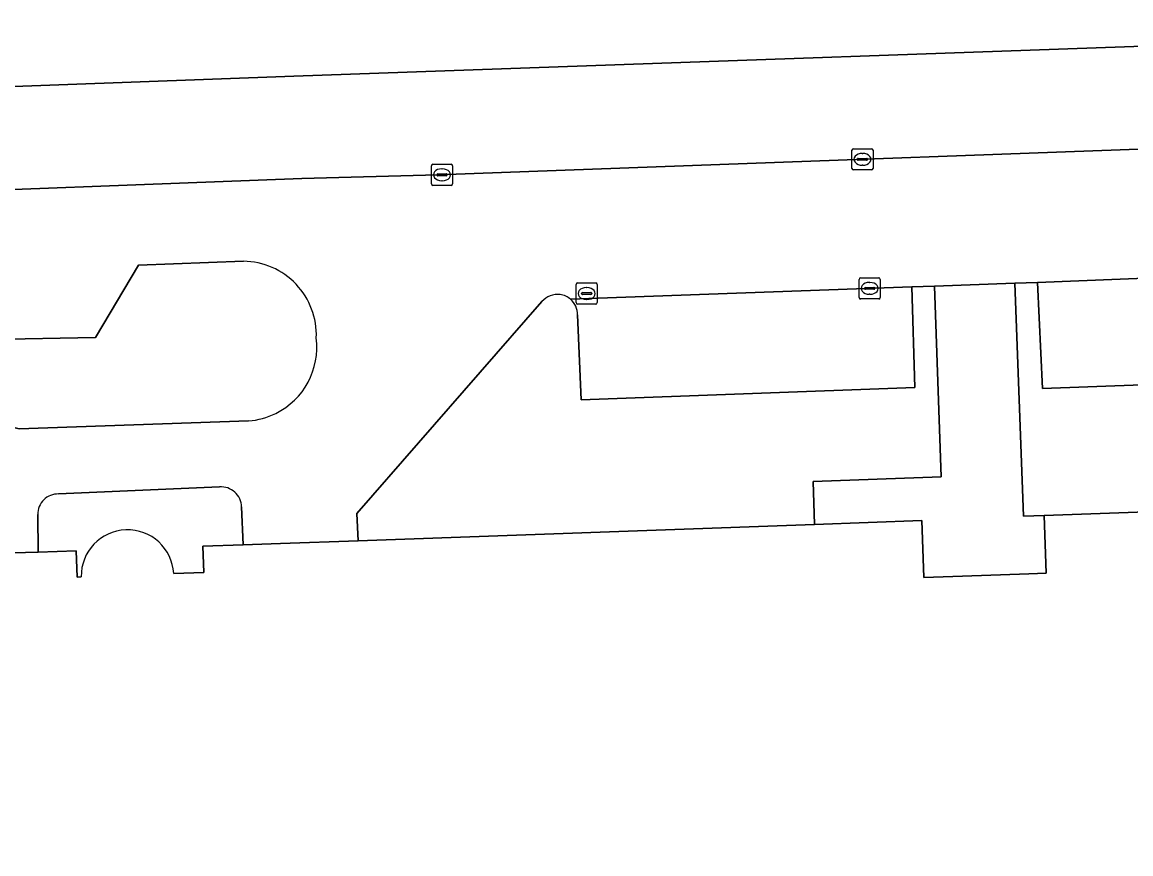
# Model space of a CAD drawing. Extents: x 160554 to 161248, y 385329 to 386506.
# Drawn here: x 160876.9 to 160929.1, y 386395.9 to 386435.2 of the extents above; entities that cross this region are included whole.
import ezdxf

# ---------------------------------------------------------------- set-up
doc = ezdxf.new("R2010")
doc.units = 0
for name, color, linetype in [('IMGEO_Groenvoorziening', 7, 'Continuous'), ('IMGEO_Kolk', 7, 'Continuous'), ('IMGEO_Pand', 7, 'Continuous'), ('IMGEO_Parkeervlak_open', 7, 'Continuous'), ('IMGEO_Rijbaan_lokaal_open', 7, 'Continuous'), ('IMGEO_Voetpad_open', 7, 'Continuous')]:
    doc.layers.add(name, color=color, linetype=linetype)

msp = doc.modelspace()

# ---------------------------------------------------------------- linework, layer by layer
at = {"layer": 'IMGEO_Groenvoorziening'}
for points in [[(160832.564, 386427.954), (160832.415, 386432.441), (160832.662, 386432.449), (160844.831, 386432.859), (160845.815, 386432.892), (160848.916, 386428.833), (160848.974, 386428.529), (160859.611, 386428.949), (160859.87, 386428.958), (160868.522, 386429.265), (160870.523, 386429.336), (160870.398, 386431.926), (160874.728, 386432.054), (160889.661, 386432.6), (160941.272, 386434.425), (160943.281, 386434.512), (160960.041, 386435.154)], [(160901.355, 386421.975), (160892.621, 386411.982), (160892.695, 386410.704), (160914.197, 386411.474), (160914.132, 386413.502), (160920.177, 386413.713), (160919.859, 386422.709), (160918.795, 386422.672), (160918.93, 386417.924), (160903.208, 386417.341), (160903.037, 386421.35)]]:
    msp.add_lwpolyline(points, dxfattribs=at)
for centre, radius, start, end in [((160902.084, 386421.368), 0.949, 82.3031, 140.2108), ((160902.086, 386421.367), 0.949, 49.2327, 82.4563), ((160902.083, 386421.363), 0.954, 359.2011, 49.2285)]:
    msp.add_arc(centre, radius, start, end, dxfattribs=at)
at = {"layer": 'IMGEO_Kolk'}
for p, q in [((160915.963, 386428.26), (160915.963, 386429.112)), ((160916.038, 386429.186), (160916.89, 386429.186)), ((160916.265, 386428.729), (160916.663, 386428.729)), ((160916.451, 386428.966), (160916.476, 386428.966)), ((160916.964, 386429.112), (160916.964, 386428.26)), ((160896.143, 386427.53), (160896.143, 386428.382)), ((160896.218, 386428.456), (160897.07, 386428.456)), ((160896.631, 386428.236), (160896.656, 386428.236)), ((160897.144, 386428.382), (160897.144, 386427.53)), ((160916.222, 386428.68), (160916.222, 386428.692)), ((160916.66, 386428.643), (160916.262, 386428.643)), ((160916.474, 386428.406), (160916.449, 386428.406)), ((160916.706, 386428.692), (160916.706, 386428.68)), ((160896.402, 386427.95), (160896.402, 386427.962)), ((160896.84, 386427.913), (160896.442, 386427.913)), ((160896.445, 386427.999), (160896.843, 386427.999)), ((160896.886, 386427.962), (160896.886, 386427.95)), ((160916.89, 386428.186), (160916.038, 386428.186)), ((160897.07, 386427.456), (160896.218, 386427.456)), ((160896.654, 386427.676), (160896.629, 386427.676)), ((160916.3, 386422.174), (160916.3, 386423.026)), ((160916.375, 386423.1), (160917.227, 386423.1)), ((160917.301, 386423.026), (160917.301, 386422.174)), ((160902.961, 386421.931), (160902.961, 386422.783)), ((160903.036, 386422.857), (160903.888, 386422.857)), ((160903.449, 386422.637), (160903.474, 386422.637)), ((160903.962, 386422.783), (160903.962, 386421.931)), ((160916.559, 386422.594), (160916.559, 386422.606)), ((160916.997, 386422.557), (160916.599, 386422.557)), ((160916.602, 386422.643), (160917, 386422.643)), ((160916.788, 386422.88), (160916.813, 386422.88)), ((160917.043, 386422.606), (160917.043, 386422.594)), ((160903.22, 386422.351), (160903.22, 386422.363)), ((160903.658, 386422.314), (160903.26, 386422.314)), ((160903.263, 386422.4), (160903.661, 386422.4)), ((160903.472, 386422.077), (160903.447, 386422.077)), ((160903.704, 386422.363), (160903.704, 386422.351)), ((160917.227, 386422.1), (160916.375, 386422.1)), ((160916.811, 386422.32), (160916.786, 386422.32)), ((160903.888, 386421.857), (160903.036, 386421.857))]:
    msp.add_line(p, q, dxfattribs=at)
for points in [[(160915.963, 386428.26), (160915.963, 386429.112)], [(160916.038, 386429.186), (160916.89, 386429.186)], [(160916.964, 386429.112), (160916.964, 386428.26)], [(160896.143, 386427.53), (160896.143, 386428.382)], [(160896.218, 386428.456), (160897.07, 386428.456)], [(160897.144, 386428.382), (160897.144, 386427.53)], [(160916.89, 386428.186), (160916.038, 386428.186)], [(160897.07, 386427.456), (160896.218, 386427.456)], [(160916.3, 386422.174), (160916.3, 386423.026)], [(160916.375, 386423.1), (160917.227, 386423.1)], [(160917.301, 386423.026), (160917.301, 386422.174)], [(160902.961, 386421.931), (160902.961, 386422.783)], [(160903.036, 386422.857), (160903.888, 386422.857)], [(160903.962, 386422.783), (160903.962, 386421.931)], [(160917.227, 386422.1), (160916.375, 386422.1)], [(160903.888, 386421.857), (160903.036, 386421.857)]]:
    msp.add_lwpolyline(points, dxfattribs=at)
for centre, radius, start, end in [((160916.04, 386429.11), 0.0765, 91.552, 178.448), ((160916.04, 386429.11), 0.0765, 91.552, 178.448), ((160916.262, 386428.689), 0.0403, 85.8775, 175.7526), ((160916.667, 386428.691), 0.0386, 1.7309, 96.639), ((160916.888, 386429.11), 0.0765, 1.552, 88.448), ((160916.888, 386429.11), 0.0765, 1.552, 88.448), ((160896.22, 386428.38), 0.0765, 91.552, 178.448), ((160896.22, 386428.38), 0.0765, 91.552, 178.448), ((160897.068, 386428.38), 0.0765, 1.552, 88.448), ((160897.068, 386428.38), 0.0765, 1.552, 88.448), ((160916.04, 386428.262), 0.0765, 181.552, 268.448), ((160916.04, 386428.262), 0.0765, 181.552, 268.448), ((160916.259, 386428.679), 0.0366, 178.938, 274.7102), ((160916.663, 386428.686), 0.043, 264.8664, 352.4533), ((160916.888, 386428.262), 0.0765, 271.552, 358.448), ((160916.888, 386428.262), 0.0765, 271.552, 358.448), ((160896.442, 386427.959), 0.0403, 85.8775, 175.7526), ((160896.439, 386427.949), 0.0366, 178.938, 274.7102), ((160896.843, 386427.956), 0.043, 264.8664, 352.4533), ((160896.847, 386427.961), 0.0386, 1.7309, 96.639), ((160896.22, 386427.532), 0.0765, 181.552, 268.448), ((160896.22, 386427.532), 0.0765, 181.552, 268.448), ((160897.068, 386427.532), 0.0765, 271.552, 358.448), ((160897.068, 386427.532), 0.0765, 271.552, 358.448), ((160916.377, 386423.024), 0.0765, 91.552, 178.448), ((160916.377, 386423.024), 0.0765, 91.552, 178.448), ((160917.225, 386423.024), 0.0765, 1.552, 88.448), ((160917.225, 386423.024), 0.0765, 1.552, 88.448), ((160903.038, 386422.781), 0.0765, 91.552, 178.448), ((160903.038, 386422.781), 0.0765, 91.552, 178.448), ((160903.886, 386422.781), 0.0765, 1.552, 88.448), ((160903.886, 386422.781), 0.0765, 1.552, 88.448), ((160916.599, 386422.603), 0.0403, 85.8775, 175.7526), ((160916.596, 386422.593), 0.0366, 178.938, 274.7102), ((160917, 386422.6), 0.043, 264.8664, 352.4533), ((160917.004, 386422.605), 0.0386, 1.7309, 96.639), ((160903.038, 386421.933), 0.0765, 181.552, 268.448), ((160903.038, 386421.933), 0.0765, 181.552, 268.448), ((160903.26, 386422.36), 0.0403, 85.8775, 175.7526), ((160903.257, 386422.35), 0.0366, 178.938, 274.7102), ((160903.661, 386422.357), 0.043, 264.8664, 352.4533), ((160903.665, 386422.362), 0.0386, 1.7309, 96.639), ((160903.886, 386421.933), 0.0765, 271.552, 358.448), ((160903.886, 386421.933), 0.0765, 271.552, 358.448), ((160916.377, 386422.176), 0.0765, 181.552, 268.448), ((160916.377, 386422.176), 0.0765, 181.552, 268.448), ((160917.225, 386422.176), 0.0765, 271.552, 358.448), ((160917.225, 386422.176), 0.0765, 271.552, 358.448)]:
    msp.add_arc(centre, radius, start, end, dxfattribs=at)
for centre, major_axis, ratio, start_param, end_param in [((160916.45, 386428.686), (-0.387, 0.002), 0.722429, 4.712389, 7.853982), ((160916.475, 386428.686), (-0.39, 0.002), 0.717154, 1.570796, 4.712389), ((160896.63, 386427.956), (-0.387, 0.002), 0.722429, 4.712389, 7.853982), ((160896.655, 386427.956), (-0.39, 0.002), 0.717154, 1.570796, 4.712389), ((160903.448, 386422.357), (-0.387, 0.002), 0.722429, 4.712389, 7.853982), ((160903.473, 386422.357), (-0.39, 0.002), 0.717154, 1.570796, 4.712389), ((160916.787, 386422.6), (-0.387, 0.002), 0.722429, 4.712389, 7.853982), ((160916.812, 386422.6), (-0.39, 0.002), 0.717154, 1.570796, 4.712389)]:
    msp.add_ellipse(centre, major_axis=major_axis, ratio=ratio, start_param=start_param, end_param=end_param, dxfattribs=at)
at = {"layer": 'IMGEO_Pand'}
for points in [[(160879.636, 386408.997), (160879.438, 386408.99), (160879.394, 386410.229), (160877.608, 386410.169), (160875.826, 386410.11), (160875.639, 386410.104), (160871.867, 386409.978), (160869.199, 386409.885), (160868.603, 386426.969), (160868.579, 386427.653), (160859.927, 386427.351), (160849.055, 386426.971), (160850.068, 386397.146), (160834.205, 386396.577)], [(160965.866, 386413.35), (160925.033, 386411.89), (160925.129, 386409.172), (160924.307, 386409.144), (160921.186, 386409.037), (160919.363, 386408.974), (160919.267, 386411.656), (160914.197, 386411.474), (160892.695, 386410.704), (160889.025, 386410.573), (160887.266, 386410.51), (160885.372, 386410.442), (160885.416, 386409.203), (160883.995, 386409.152)]]:
    msp.add_lwpolyline(points, dxfattribs=at)
msp.add_arc((160881.817, 386409.036), 2.181, 3.0439, 181.0291, dxfattribs=at)
at = {"layer": 'IMGEO_Parkeervlak_open'}
msp.add_lwpolyline([(160960.041, 386435.154), (160943.281, 386434.512), (160941.272, 386434.425), (160889.661, 386432.6), (160874.728, 386432.054), (160870.398, 386431.926), (160870.523, 386429.336), (160868.522, 386429.265), (160868.579, 386427.653), (160868.603, 386426.969), (160890.04, 386427.78), (160896.441, 386427.955), (160941.909, 386429.625), (160942.99, 386429.67), (160960.229, 386430.271)], close=True, dxfattribs=at)
for points in [[(160963.037, 386424.292), (160952.353, 386423.923), (160936.792, 386423.365), (160924.706, 386422.875), (160924.95, 386417.881), (160962.958, 386419.285), (160962.874, 386420.843), (160962.713, 386423.825)], [(160903.037, 386421.35), (160903.208, 386417.341), (160918.93, 386417.924), (160918.795, 386422.672), (160902.706, 386422.086)]]:
    msp.add_lwpolyline(points, dxfattribs=at)
msp.add_arc((160902.083, 386421.363), 0.954, 359.2011, 49.2285, dxfattribs=at)
at = {"layer": 'IMGEO_Rijbaan_lokaal_open'}
for points in [[(160967.467, 386430.523), (160965.248, 386430.429), (160962.998, 386430.367), (160961.778, 386430.325), (160960.229, 386430.271), (160942.99, 386429.67), (160941.909, 386429.625), (160896.441, 386427.955), (160890.04, 386427.78), (160868.603, 386426.969), (160869.199, 386409.885), (160871.867, 386409.978), (160875.639, 386410.104), (160875.826, 386410.11), (160877.608, 386410.169), (160877.584, 386411.934)], [(160902.706, 386422.086), (160918.795, 386422.672), (160919.859, 386422.709), (160923.644, 386422.839), (160924.706, 386422.875), (160936.792, 386423.365), (160952.353, 386423.923), (160963.037, 386424.292)], [(160887.526, 386416.352), (160876.717, 386415.982), (160875.434, 386416.285), (160875.305, 386420.187), (160880.311, 386420.283), (160882.337, 386423.689), (160887.286, 386423.879)], [(160887.198, 386412.299), (160887.266, 386410.51), (160889.025, 386410.573), (160892.695, 386410.704), (160892.621, 386411.982), (160901.355, 386421.975)], [(160878.573, 386412.905), (160886.155, 386413.237)]]:
    msp.add_lwpolyline(points, dxfattribs=at)
for centre, radius, start, end in [((160887.24, 386420.4), 3.48, 357.7318, 89.2448), ((160902.084, 386421.368), 0.949, 82.3031, 140.2108), ((160902.086, 386421.367), 0.949, 49.2327, 82.4563), ((160887.26, 386419.827), 3.485, 296.3089, 7.1741), ((160887.262, 386419.815), 3.473, 274.3576, 296.3573), ((160886.228, 386412.27), 0.97, 1.7344, 94.3337), ((160878.538, 386411.952), 0.954, 87.88, 181.0677)]:
    msp.add_arc(centre, radius, start, end, dxfattribs=at)
at = {"layer": 'IMGEO_Voetpad_open'}
for points in [[(160887.286, 386423.879), (160882.337, 386423.689), (160880.311, 386420.283), (160875.305, 386420.187), (160875.434, 386416.285), (160876.717, 386415.982), (160887.526, 386416.352)], [(160962.713, 386423.825), (160962.874, 386420.843), (160962.958, 386419.285), (160924.95, 386417.881), (160924.706, 386422.875), (160923.644, 386422.839), (160924.049, 386411.854), (160925.033, 386411.89), (160965.866, 386413.35), (160966.829, 386386.376), (160966.852, 386385.735), (160952.98, 386385.235), (160952.988, 386383.151), (160955.119, 386380.79), (160967.547, 386381.239)], [(160886.155, 386413.237), (160878.573, 386412.905)], [(160883.995, 386409.152), (160885.416, 386409.203), (160885.372, 386410.442), (160887.266, 386410.51), (160887.198, 386412.299)], [(160877.584, 386411.934), (160877.608, 386410.169), (160879.394, 386410.229), (160879.438, 386408.99), (160879.636, 386408.997)]]:
    msp.add_lwpolyline(points, dxfattribs=at)
msp.add_lwpolyline([(160925.033, 386411.89), (160924.049, 386411.854), (160923.644, 386422.839), (160919.859, 386422.709), (160920.177, 386413.713), (160914.132, 386413.502), (160914.197, 386411.474), (160919.267, 386411.656), (160919.363, 386408.974), (160921.186, 386409.037), (160924.307, 386409.144), (160925.129, 386409.172)], close=True, dxfattribs=at)
for centre, radius, start, end in [((160887.24, 386420.4), 3.48, 357.7318, 89.2448), ((160887.26, 386419.827), 3.485, 296.3089, 7.1741), ((160887.262, 386419.815), 3.473, 274.3576, 296.3573), ((160886.228, 386412.27), 0.97, 1.7344, 94.3337), ((160878.538, 386411.952), 0.954, 87.88, 181.0677), ((160881.817, 386409.036), 2.181, 3.0439, 181.0291)]:
    msp.add_arc(centre, radius, start, end, dxfattribs=at)

doc.saveas('drawing.dxf')
